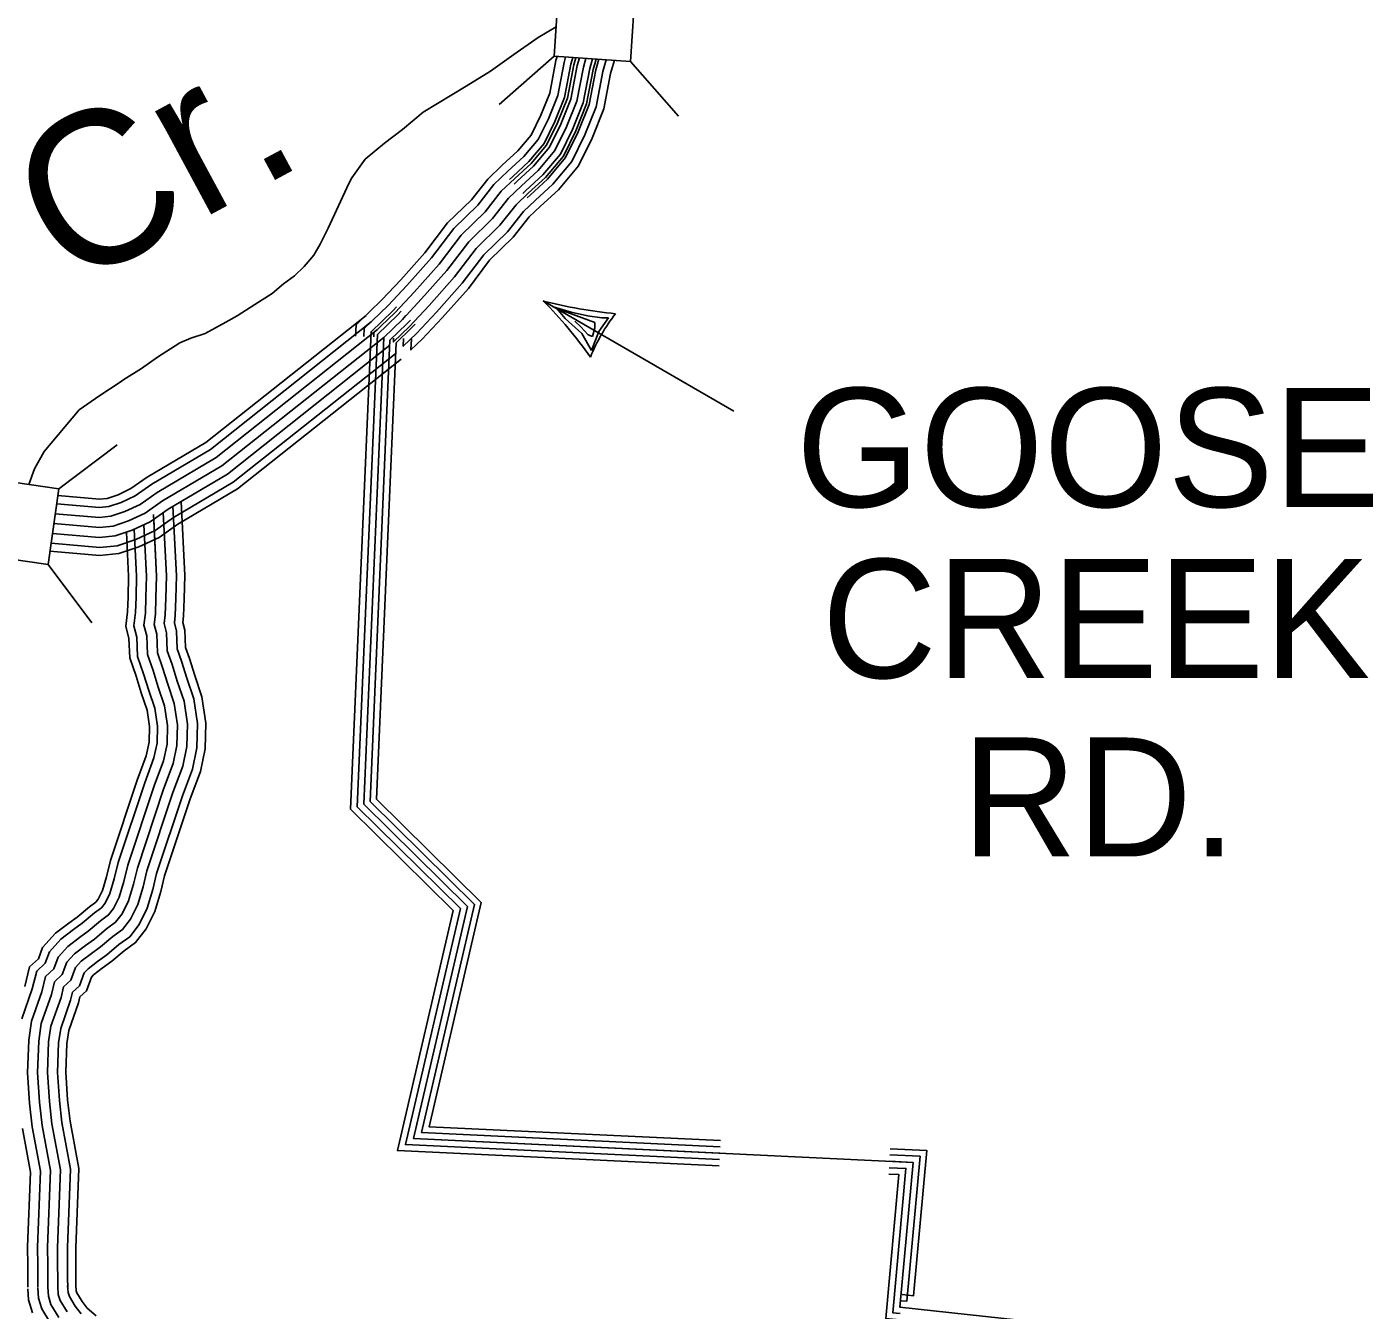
# Model space of a CAD drawing. Extents: x 1788175 to 1969470, y 584502 to 738744.
# Drawn here: x 1950618 to 1954802, y 627711 to 631700 of the extents above; entities that cross this region are included whole.
import ezdxf

# ---------------------------------------------------------------- set-up
doc = ezdxf.new("R2010")
doc.units = 0
for name, color, linetype in [('DESIGN - DRAINAGE - Bridges and Cross Drains Size Text', 7, 'Continuous'), ('DESIGN - ROW - Right-of-Way and Easement Labels', 7, 'Continuous'), ('DESIGN - TRANSPORTATION - Text', 7, 'Continuous'), ('SURVEY - CONTOURS - Index with Text', 7, 'Continuous'), ('SURVEY - DRAINAGE - Natural Features', 7, 'Continuous'), ('SURVEY - DRAINAGE - Storm Sewer', 7, 'Continuous'), ('SURVEY - TRANSPORTATION - Roads', 7, 'Continuous')]:
    doc.layers.add(name, color=color, linetype=linetype)

msp = doc.modelspace()

# ---------------------------------------------------------------- linework, layer by layer
at = {"layer": 'DESIGN - ROW - Right-of-Way and Easement Labels'}
for p, q in [((1952223.1, 630848), (1952815.7, 630505.9)), ((1952253.5, 630830.3), (1952309.4, 630812.7)), ((1952291.1, 630793.9), (1952265, 630824.9)), ((1952265, 630824.9), (1952383, 630781.3)), ((1952343.4, 630746.7), (1952291.1, 630793.9)), ((1952309.4, 630812.7), (1952360.5, 630801.6)), ((1952339.4, 630767.3), (1952321.4, 630785)), ((1952360.5, 630801.6), (1952404.7, 630795.7)), ((1952383, 630781.3), (1952382.9, 630764.3)), ((1952425.5, 630795.8), (1952395.9, 630753)), ((1952404.7, 630795.7), (1952425.5, 630795.8)), ((1952362.1, 630743.2), (1952339.4, 630767.3)), ((1952372.9, 630694.2), (1952343.4, 630746.7)), ((1952376, 630737.6), (1952362.1, 630743.2)), ((1952395.9, 630753), (1952372.9, 630694.2)), ((1952382.9, 630764.3), (1952376, 630737.6))]:
    msp.add_line(p, q, dxfattribs=at)
for centre, radius, start, end in [((1952604.2, 632352.7), 1552.3, 255.7876, 264.2154), ((1951238, 629872.5), 1386.4, 35.2793, 44.7178), ((1952864.7, 630477.5), 532.3, 141.5708, 158.4292)]:
    msp.add_arc(centre, radius, start, end, dxfattribs=at)
at = {"layer": 'DESIGN - TRANSPORTATION - Text'}
for points in [[(1952262.9, 631699.9), (1952207, 631667.1), (1952131.1, 631614.7), (1952059.2, 631562.4), (1951983.2, 631516.1), (1951849.4, 631435.5), (1951785.4, 631381.2), (1951729.5, 631338.9), (1951669.6, 631288.6), (1951627.7, 631230.4), (1951619.3, 631213)], [(1951619.3, 631213), (1951554.3, 631074.6), (1951529.5, 631025), (1951509.7, 630990.3), (1951480, 630955.6), (1951450.2, 630925.8), (1951415.5, 630901), (1951380.8, 630871.3), (1951326.3, 630836.6), (1951271.7, 630801.9), (1951237, 630782), (1951172.6, 630747.3), (1951127.9, 630732.5), (1951093.2, 630717.6), (1951023.8, 630673), (1950974.2, 630638.3), (1950919.7, 630603.5), (1950904.8, 630593.6), (1950845.3, 630554), (1950780.9, 630509.3), (1950671.8, 630380.4), (1950642, 630325.9), (1950624.2, 630277.6)]]:
    msp.add_lwpolyline(points, dxfattribs=at)
at = {"layer": 'SURVEY - CONTOURS - Index with Text'}
for points in [[(1952266.1, 631608), (1952262.6, 631595.6), (1952243.2, 631494.3), (1952215.5, 631425.2), (1952185.5, 631363.9), (1952143.9, 631314.5), (1952095.6, 631270), (1952050.4, 631227.1), (1952000, 631162.8), (1951925.4, 631090.5), (1951855.4, 630998.1), (1951780.4, 630913.7), (1951722.7, 630852.3), (1951641.3, 630773.9), (1951639.5, 630739)], [(1952292.4, 631606.3), (1952287.7, 631589.7), (1952268, 631487), (1952239, 631414.8), (1952207.2, 631349.7), (1952162.6, 631296.7), (1952113.1, 631251.2), (1952069.4, 631209.8), (1952019.2, 631145.6), (1951944.8, 631073.4), (1951875.3, 630981.7), (1951799.4, 630896.3), (1951741, 630834.2), (1951666.4, 630762.4), (1951665.1, 630737.7)], [(1952324, 631604.2), (1952317.9, 631582.5), (1952297.9, 631478.2), (1952267.3, 631402.2), (1952233.3, 631332.7), (1952185, 631275.2), (1952134.3, 631228.5), (1952092.4, 631188.9), (1952042.3, 631124.8), (1951968, 631052.8), (1951899.2, 630962), (1951822.3, 630875.4), (1951763, 630812.4), (1951696.8, 630748.6), (1951696.1, 630736.1)], [(1951727.1, 630734.4), (1951727.1, 630734.7), (1951785.1, 630790.6), (1951845.1, 630854.5), (1951923.2, 630942.3), (1951991.3, 631032.2), (1952065.4, 631104), (1952115.4, 631167.9), (1952155.4, 631205.9), (1952207.5, 631253.8), (1952259.5, 631315.6), (1952295.6, 631389.6), (1952327.8, 631469.5), (1952348.1, 631575.4), (1952355.6, 631602.1)], [(1952355.6, 631602.1), (1952348.1, 631575.4), (1952327.8, 631469.5), (1952295.6, 631389.6), (1952259.5, 631315.6), (1952207.5, 631253.8), (1952155.4, 631205.9), (1952115.4, 631167.9), (1952065.4, 631104), (1951991.3, 631032.2), (1951923.2, 630942.3), (1951845.1, 630854.5), (1951785.1, 630790.6), (1951727.1, 630734.7), (1951727.1, 630734.4)], [(1952355.6, 631602.1), (1952348.1, 631575.4), (1952327.8, 631469.5), (1952295.6, 631389.6), (1952259.5, 631315.6), (1952207.5, 631253.8), (1952155.4, 631205.9), (1952115.4, 631167.9), (1952065.4, 631104), (1951991.3, 631032.2), (1951923.2, 630942.3), (1951845.1, 630854.5), (1951785.1, 630790.6), (1951727.1, 630734.7), (1951727.1, 630734.4)], [(1952387.2, 631600), (1952378.2, 631568.2), (1952357.7, 631460.7), (1952324, 631376.9), (1952285.7, 631298.6), (1952229.9, 631232.3), (1952176.6, 631183.2), (1952138.4, 631147), (1952088.5, 631083.3), (1952014.6, 631011.6), (1951947.2, 630922.7), (1951868, 630833.6), (1951807.2, 630768.8), (1951757.4, 630720.9), (1951758, 630732.8)], [(1952418.9, 631597.9), (1952408.4, 631561.1), (1952387.6, 631451.9), (1952352.3, 631364.3), (1952311.9, 631281.6), (1952252.4, 631210.8), (1952197.8, 631160.6), (1952161.4, 631126.1), (1952111.6, 631062.5), (1952037.9, 630991), (1951971.2, 630903), (1951890.9, 630812.7), (1951829.2, 630747), (1951787.7, 630707.1), (1951789, 630731.2)], [(1952444.1, 631596.2), (1952432.5, 631555.4), (1952411.4, 631444.9), (1952374.9, 631354.3), (1952332.7, 631268), (1952270.3, 631193.7), (1952214.6, 631142.5), (1952179.7, 631109.4), (1952130, 631045.9), (1952056.4, 630974.6), (1951990.3, 630887.3), (1951909.2, 630796), (1951846.8, 630729.7), (1951811.9, 630696), (1951813.7, 630729.9)], [(1951688.5, 630783.2), (1951188.6, 630386.6), (1951006.2, 630278.7), (1950954.8, 630242.2), (1950911, 630221.8), (1950873, 630209), (1950843.7, 630206.1), (1950710.9, 630217.5)], [(1951672.5, 630803.3), (1951174, 630407.8), (1950992.2, 630300.3), (1950941.8, 630264.5), (1950901.5, 630245.7), (1950867.5, 630234.3), (1950843.5, 630231.9), (1950714.5, 630243)], [(1951707.8, 630758.9), (1951206.3, 630361), (1951023.1, 630252.6), (1950970.4, 630215.3), (1950922.6, 630193), (1950879.5, 630178.5), (1950843.9, 630175), (1950706.5, 630186.7)], [(1951746.3, 630710.3), (1951241.5, 630309.8), (1951056.9, 630200.6), (1951001.7, 630161.5), (1950945.6, 630135.3), (1950892.7, 630117.5), (1950844.3, 630112.7), (1950697.7, 630125.3)], [(1950702.1, 630156), (1950844.1, 630143.8), (1950886.1, 630148), (1950934.1, 630164.2), (1950986.1, 630188.4), (1951040, 630226.6), (1951223.9, 630335.4), (1951727.1, 630734.6)], [(1951727.1, 630734.6), (1951223.9, 630335.4), (1951040, 630226.6), (1950986.1, 630188.4), (1950934.1, 630164.2), (1950886.1, 630148), (1950844.1, 630143.8), (1950702.1, 630156)], [(1951727.1, 630734.6), (1951223.9, 630335.4), (1951040, 630226.6), (1950986.1, 630188.4), (1950934.1, 630164.2), (1950886.1, 630148), (1950844.1, 630143.8), (1950702.1, 630156)], [(1951781, 630666.7), (1951273.1, 630263.8), (1951087.2, 630153.8), (1951029.8, 630113.1), (1950966.4, 630083.5), (1950904.4, 630062.6), (1950844.6, 630056.7), (1950689.8, 630070)], [(1951765.6, 630686), (1951259.1, 630284.2), (1951073.8, 630174.6), (1951017.3, 630134.5), (1950957.2, 630106.5), (1950899.2, 630087), (1950844.5, 630081.6), (1950693.3, 630094.5)]]:
    msp.add_lwpolyline(points, dxfattribs=at)
at = {"layer": 'SURVEY - DRAINAGE - Natural Features'}
for points in [[(1952355.6, 631602.1), (1952348.1, 631575.4), (1952327.8, 631469.5), (1952295.6, 631389.6), (1952259.5, 631315.6), (1952207.5, 631253.8), (1952155.4, 631205.9), (1952115.4, 631167.9), (1952065.4, 631104), (1951991.3, 631032.2), (1951923.2, 630942.3), (1951845.1, 630854.5), (1951785.1, 630790.6), (1951727.1, 630734.7), (1951665.1, 629283.7), (1951987.5, 628965.4), (1951819.9, 628244), (1953372.2, 628169.8), (1953331, 627720.1), (1954482.1, 627594.5), (1954346.1, 626085.6), (1954227.1, 624896.5)], [(1952314.8, 631604.8), (1952309.1, 631584.6), (1952289.2, 631480.8), (1952259.1, 631405.8), (1952225.7, 631337.6), (1952178.5, 631281.5), (1952128.1, 631235.1), (1952118.4, 631225.9)], [(1952335.2, 631603.5), (1952328.6, 631580), (1952308.5, 631475.1), (1952277.4, 631397.7), (1952242.6, 631326.6), (1952193, 631267.6), (1952141.8, 631220.5), (1952132.1, 631211.3)], [(1952355.6, 631602.1), (1952348.1, 631575.4), (1952327.8, 631469.5), (1952295.6, 631389.6), (1952259.5, 631315.6), (1952207.5, 631253.8), (1952155.4, 631205.9), (1952145.9, 631196.8)], [(1952376, 631600.8), (1952367.5, 631570.8), (1952347.1, 631463.8), (1952313.9, 631381.4), (1952276.4, 631304.7), (1952221.9, 631239.9), (1952169.1, 631191.2), (1952159.7, 631182.3)], [(1952395.4, 631599.5), (1952386, 631566.4), (1952365.4, 631458.4), (1952331.3, 631373.7), (1952292.5, 631294.2), (1952235.7, 631226.7), (1952182.1, 631177.4), (1952172.7, 631168.5)], [(1951767.1, 630829.9), (1951756.6, 630818.8), (1951687.8, 630752.4), (1951624.4, 629267.7), (1951943.5, 628952.6), (1951770, 628206.4), (1952770, 628158.6)], [(1951781.7, 630816.2), (1951770.9, 630804.7), (1951707.4, 630743.6), (1951644.8, 629275.7), (1951965.5, 628959), (1951794.9, 628225.2), (1952771, 628178.5)], [(1951796.2, 630802.5), (1951785.1, 630790.6), (1951727.1, 630734.7), (1951665.1, 629283.7), (1951987.5, 628965.4), (1951819.9, 628244), (1952771.9, 628198.5)], [(1951810.8, 630788.8), (1951799.3, 630776.6), (1951746.7, 630725.9), (1951685.5, 629291.7), (1952009.5, 628971.8), (1951844.8, 628262.9), (1952772.9, 628218.5)], [(1951824.7, 630775.8), (1951812.8, 630763.2), (1951765.4, 630717.5), (1951704.8, 629299.3), (1952030.4, 628977.8), (1951868.4, 628280.8), (1952773.8, 628237.5)], [(1953300.3, 628193.3), (1953394, 628188.8), (1953352.7, 627737.9), (1953336.6, 627739.7)], [(1953301.2, 628212.3), (1953414.7, 628206.8), (1953373.3, 627754.8), (1953338.7, 627758.5)], [(1953298.4, 628153.3), (1953350.3, 628150.8), (1953309.3, 627702.4), (1953332.3, 627699.9)], [(1953299.3, 628173.3), (1953372.2, 628169.8), (1953331, 627720.1), (1953334.5, 627719.8)], [(1953297.4, 628133.4), (1953328.5, 628131.9), (1953287.6, 627684.6), (1953330.2, 627680)]]:
    msp.add_lwpolyline(points, dxfattribs=at)
at = {"layer": 'SURVEY - DRAINAGE - Storm Sewer'}
for p, q in [((1952256.9, 631608.7), (1952086, 631459)), ((1952494, 631592.9), (1952643.6, 631422.1)), ((1950717.5, 630264.3), (1950899.2, 630400.6)), ((1950683.9, 630029.1), (1950820.2, 629847.4))]:
    msp.add_line(p, q, dxfattribs=at)
for points in [[(1952494, 631592.9), (1952509.7, 631830), (1952272.6, 631845.7), (1952256.9, 631608.7)], [(1950717.5, 630264.3), (1950482.3, 630297.9), (1950448.7, 630062.7), (1950683.9, 630029.1)]]:
    msp.add_lwpolyline(points, close=True, dxfattribs=at)
at = {"layer": 'SURVEY - TRANSPORTATION - Roads'}
for points in [[(1950745.1, 627781.8), (1950745, 627809.9), (1950744.9, 627850), (1950744.7, 627904.8), (1950754.3, 628149), (1950727, 628293.8), (1950719.2, 628362.3), (1950713.3, 628449.7), (1950716.8, 628541.4), (1950723.3, 628586.3), (1950754, 628673.7), (1950760.2, 628698.6), (1950781.5, 628718.3), (1950796.3, 628758.9), (1950808.4, 628772), (1950837.3, 628794.3), (1950866.4, 628815.3), (1950904.4, 628847.5), (1950937.8, 628871.5), (1950966.9, 628909.7), (1950991.8, 628959.8), (1951009.7, 629018.7), (1951021.4, 629068.1), (1951101.6, 629309.2), (1951132.6, 629392.7), (1951146.6, 629458.8), (1951148.7, 629534.1), (1951136.8, 629611.1), (1951115.2, 629675.5), (1951098.9, 629727.9), (1951085.5, 629766.1), (1951083.5, 629821.1), (1951076.6, 629847), (1951079.4, 629869.8), (1951081.4, 629922.8), (1951083.3, 629993.7), (1951072.3, 630209.7)], [(1950770.8, 627781.9), (1950770.7, 627809.9), (1950770.6, 627850), (1950770.4, 627904.3), (1950780.1, 628150.9), (1950752.5, 628297.7), (1950744.8, 628364.6), (1950739, 628450.1), (1950742.4, 628539), (1950748.4, 628580.1), (1950778.7, 628666.3), (1950783.3, 628684.9), (1950803.5, 628703.6), (1950818.8, 628745.3), (1950825.8, 628753), (1950852.6, 628773.7), (1950882.3, 628795), (1950920.2, 628827.2), (1950955.9, 628852.9), (1950988.9, 628896.1), (1951015.8, 628950.3), (1951034.5, 629012), (1951046.2, 629061), (1951125.8, 629300.6), (1951157.4, 629385.5), (1951172.2, 629455.7), (1951174.5, 629535.7), (1951161.9, 629617.2), (1951139.7, 629683.4), (1951123.3, 629736), (1951111.1, 629771), (1951109.1, 629825), (1951102.8, 629848.8), (1951105.1, 629867.7), (1951107.1, 629922), (1951109, 629994), (1951097.3, 630224.5)], [(1950717.4, 627687.6), (1950693.2, 627727.6), (1950685.1, 627753.6), (1950683.1, 627781.7), (1950683, 627809.7), (1950682.9, 627849.8), (1950682.7, 627905.9), (1950692.1, 628144.4), (1950665.7, 628284.6), (1950657.5, 628356.7), (1950651.2, 628448.8), (1950654.9, 628547), (1950662.8, 628601.1), (1950694.6, 628691.4), (1950704.5, 628731.5), (1950728.4, 628753.6), (1950742.3, 628791.8), (1950766.3, 628817.9), (1950800.2, 628844), (1950828.2, 628864.2), (1950866.1, 628896.4), (1950894.1, 628916.5), (1950914, 628942.6), (1950934, 628982.7), (1950949.8, 629034.9), (1950961.7, 629085), (1951043.1, 629329.7), (1951072.9, 629410), (1951084.7, 629466.1), (1951086.6, 629530.3), (1951076.4, 629596.4), (1951056.2, 629656.4), (1951040, 629708.4), (1951023.9, 629754.5), (1951021.8, 629811.9), (1951013.6, 629842.6), (1951017.6, 629874.7), (1951019.4, 629924.8), (1951021.2, 629992.9), (1951011.5, 630184.4)], [(1950683.1, 627781.7), (1950683, 627809.7), (1950682.9, 627849.8), (1950682.7, 627905.9), (1950692.1, 628144.4), (1950665.7, 628284.6), (1950657.5, 628356.7), (1950651.2, 628448.8), (1950654.9, 628547), (1950662.8, 628601.1), (1950694.6, 628691.4), (1950704.5, 628731.5), (1950728.4, 628753.6), (1950742.3, 628791.8), (1950766.3, 628817.9), (1950800.2, 628844), (1950828.2, 628864.2), (1950866.1, 628896.4), (1950894.1, 628916.5), (1950914, 628942.6), (1950934, 628982.7), (1950949.8, 629034.9), (1950961.7, 629085), (1951043.1, 629329.7), (1951072.9, 629410), (1951084.7, 629466.1), (1951086.6, 629530.3), (1951076.4, 629596.4), (1951056.2, 629656.4), (1951040, 629708.4), (1951023.9, 629754.5), (1951021.8, 629811.9), (1951013.6, 629842.6), (1951017.6, 629874.7), (1951019.4, 629924.8), (1951021.2, 629992.9), (1951012.3, 630169)], [(1950714.1, 627781.7), (1950714, 627809.8), (1950713.9, 627849.9), (1950713.7, 627905.3), (1950723.2, 628146.7), (1950696.3, 628289.2), (1950688.3, 628359.5), (1950682.2, 628449.3), (1950685.8, 628544.2), (1950693, 628593.7), (1950724.3, 628682.5), (1950732.3, 628715.1), (1950755, 628736), (1950769.3, 628775.4), (1950787.3, 628795), (1950818.7, 628819.2), (1950847.3, 628839.7), (1950885.2, 628871.9), (1950915.9, 628894), (1950940.5, 628926.2), (1950962.9, 628971.3), (1950979.8, 629026.8), (1950991.5, 629076.5), (1951072.3, 629319.4), (1951102.7, 629401.3), (1951115.7, 629462.5), (1951117.6, 629532.2), (1951106.6, 629603.7), (1951085.7, 629665.9), (1951069.5, 629718.2), (1951054.7, 629760.3), (1951052.6, 629816.5), (1951045.1, 629844.8), (1951048.5, 629872.2), (1951050.4, 629923.8), (1951052.2, 629993.3), (1951042.3, 630190.2)], [(1950602.3, 628616), (1950635.1, 628709.2), (1950648.7, 628764.5), (1950675.3, 628789), (1950688.3, 628824.6), (1950724.2, 628863.7), (1950763.2, 628893.8), (1950790, 628913.1), (1950827.9, 628945.2), (1950850.4, 628961.4), (1950861.2, 628975.5), (1950876.1, 629005.7), (1950889.9, 629051.1), (1950902, 629102), (1950984.6, 629350.3), (1951013.2, 629427.3), (1951022.9, 629473.5), (1951024.4, 629526.4), (1951015.9, 629581.6), (1950997.2, 629637.3), (1950981.2, 629689), (1950962.3, 629742.8), (1950960.1, 629802.7), (1950950.7, 629838.3), (1950955.7, 629879.6), (1950957.5, 629926.8), (1950959.2, 629992.2), (1950951.8, 630138.2)], [(1950611.4, 628716.3), (1950626.5, 628777.6), (1950654.2, 628803.1), (1950666.8, 628837.7), (1950707.4, 628882), (1950748.4, 628913.6), (1950774.7, 628932.5), (1950812.7, 628964.7), (1950833, 628979.3), (1950840.1, 628988.6), (1950853.1, 629014.8), (1950866.1, 629057.5), (1950878.2, 629108.7), (1950961.3, 629358.5), (1950989.4, 629434.2), (1950998.3, 629476.4), (1950999.7, 629524.8), (1950991.8, 629575.8), (1950973.7, 629629.7), (1950957.7, 629681.2), (1950937.7, 629738.2), (1950935.5, 629799.1), (1950925.5, 629836.5), (1950931, 629881.6), (1950932.7, 629927.6), (1950934.5, 629991.9), (1950927.5, 630129.2)], [(1950652.1, 627781.6), (1950652, 627809.6), (1950651.9, 627849.7), (1950651.7, 627906.5), (1950661, 628142.1), (1950635, 628279.9), (1950626.6, 628353.9), (1950620.2, 628448.4), (1950624, 628549.8), (1950632.5, 628608.6), (1950664.8, 628700.3), (1950676.6, 628748), (1950701.9, 628771.3), (1950715.3, 628808.2), (1950745.2, 628840.8), (1950781.7, 628868.9), (1950809.1, 628888.6), (1950847, 628920.8), (1950872.3, 628939), (1950887.6, 628959), (1950905, 628994.2), (1950919.9, 629043), (1950931.8, 629093.5), (1951013.8, 629340), (1951043, 629418.6), (1951053.8, 629469.8), (1951055.5, 629528.3), (1951046.1, 629589), (1951026.7, 629646.9), (1951010.6, 629698.7), (1950993.1, 629748.6), (1950990.9, 629807.3), (1950982.2, 629840.4), (1950986.6, 629877.1), (1950988.4, 629925.8), (1950990.2, 629992.5), (1950982.1, 630152.3)], [(1950621.1, 627781.5), (1950621, 627809.5), (1950620.9, 627849.6), (1950620.7, 627907), (1950629.8, 628139.8), (1950604.3, 628275.3)], [(1950636.2, 627702), (1950623.8, 627742), (1950621.2, 627777.1)], [(1950691.6, 627670.2), (1950664.7, 627714.8), (1950654.5, 627747.8), (1950652.1, 627779.4)], [(1950717.4, 627687.6), (1950693.2, 627727.6), (1950685.1, 627753.6), (1950683.1, 627781.7)], [(1950743.1, 627705), (1950721.7, 627740.4), (1950715.8, 627759.4), (1950714, 627784)], [(1950786.5, 627698.8), (1950768.8, 627722.4), (1950750.2, 627753.2), (1950746.5, 627765.2), (1950744.9, 627786.3)], [(1950834, 627693.1), (1950805.2, 627716.8), (1950790.1, 627736.8), (1950773.8, 627763.8), (1950771.9, 627770.1), (1950770.5, 627788.2)]]:
    msp.add_lwpolyline(points, dxfattribs=at)

# ---------------------------------------------------------------- texts
at = {"layer": 'DESIGN - DRAINAGE - Bridges and Cross Drains Size Text'}
msp.add_text('Cr.', height=475, rotation=28.3038, dxfattribs=at).set_placement((1950748.4, 630878.9))
at = {"layer": 'DESIGN - ROW - Right-of-Way and Easement Labels'}
for s, p in [('GOOSE', (1953008.5, 630207.5)), ('CREEK', (1953088.5, 629675.8)), ('RD.', (1953524.4, 629120.9))]:
    msp.add_text(s, height=370, dxfattribs=at).set_placement(p)

doc.saveas('drawing.dxf')
